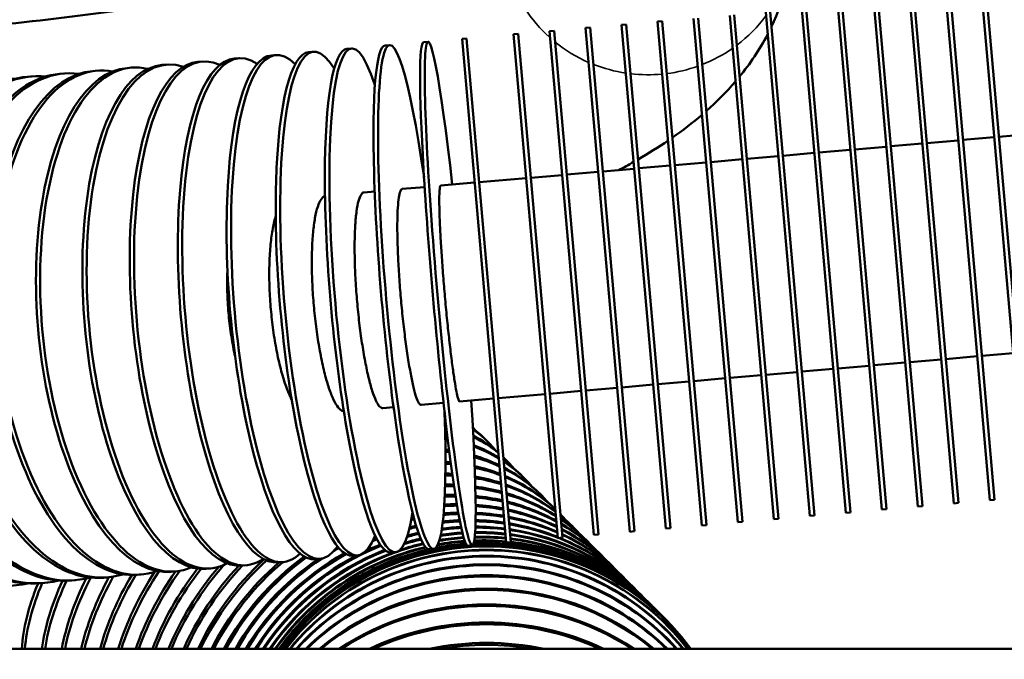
# Model space of a CAD drawing. Header units: inches. Extents: x 1 to 271, y 5 to 171.
# Tile 314 of 334: x 158.45 to 161.85, y 144.77 to 146.98. Entities that reach past the tile are written whole.
import ezdxf

# ---------------------------------------------------------------- set-up
doc = ezdxf.new("R2010")
doc.units = ezdxf.units.IN
doc.header["$LTSCALE"] = 8
doc.header["$MEASUREMENT"] = 0
for name, color, linetype, lineweight in [('Dimension (ANSI)', 7, 'Continuous', 25), ('Visible (ANSI)', 7, 'Continuous', 50), ('Visible Narrow (ANSI)', 7, 'Continuous', 35)]:
    doc.layers.add(name, color=color, linetype=linetype, lineweight=lineweight)
doc.styles.add('Dimension Text', font='tahoma.ttf')
doc.dimstyles.new('Dual Dimension', dxfattribs={"dimscale": 8, "dimtxt": 0.12, "dimasz": 0.098425, "dimexe": 0.125, "dimexo": 0.0625, "dimgap": 0.031496, "dimtad": 0, "dimtih": 1, "dimtoh": 1, "dimrnd": 1e-08, "dimzin": 4, "dimdsep": 46, "dimtxsty": 'Dimension Text', "dimcen": 0.09, "dimdle": 0.393701, "dimclrd": 256, "dimclre": 256, "dimclrt": 256, "dimadec": 0, "dimazin": 1, "dimtfac": 1, "dimtofl": 0, "dimtmove": 0, "dimatfit": 3, "dimfxl": 1, "dimtolj": 1, "dimtzin": 4, "dimlwd": -1, "dimlwe": -1, "dimarcsym": 0})

# ---------------------------------------------------------------- blocks, each defined once
blk = doc.blocks.new('*D10')
at = {"layer": 'Defpoints', "color": 0, "transparency": 16777216}
for p in [(179.2848, 157.7079), (123.1798, 140.6812), (179.2848, 140.6812)]:
    blk.add_point(p, dxfattribs=at)
at = {"layer": 'Dimension (ANSI)', "transparency": 16777216}
for p, q in [((123.1798, 141.1812), (123.1798, 158.7079)), ((179.2848, 141.1812), (179.2848, 158.7079)), ((123.9672, 157.7079), (146.443, 157.7079)), ((178.4974, 157.7079), (156.0215, 157.7079))]:
    blk.add_line(p, q, dxfattribs=at)
for points in [[(123.9672, 157.8392), (123.9672, 157.5767), (123.1798, 157.7079)], [(178.4974, 157.8392), (178.4974, 157.5767), (179.2848, 157.7079)]]:
    blk.add_solid(points, dxfattribs=at)
at = {"layer": 'Dimension (ANSI)', "transparency": 16777216, "insert": (151.2323, 157.7079), "char_height": 0.96, "attachment_point": 5, "style": 'Dimension Text'}
blk.add_mtext('\\A1;{\\H3.0x;(}\\S56.11^ 1425.1 mm;{\\H3.0x;)}', dxfattribs=at)

msp = doc.modelspace()

# ---------------------------------------------------------------- linework, layer by layer
at = {"layer": 'Visible (ANSI)'}
for p, q in [((161.7732, 147.0706), (161.9258, 145.3272)), ((161.9417, 145.3286), (161.7892, 147.072)), ((161.4436, 145.2851), (161.2911, 147.0284)), ((161.3997, 147.0379), (161.5522, 145.2946)), ((161.5681, 145.296), (161.4156, 147.0393)), ((161.5242, 147.0488), (161.6767, 145.3055)), ((161.6927, 145.3068), (161.5401, 147.0502)), ((161.6487, 147.0597), (161.8012, 145.3163)), ((161.8172, 145.3177), (161.6647, 147.0611)), ((160.9016, 146.9943), (161.0541, 145.251)), ((161.07, 145.2524), (160.9175, 146.9957)), ((161.0261, 147.0052), (161.1786, 145.2619)), ((161.1946, 145.2633), (161.042, 147.0066)), ((161.1506, 147.0161), (161.3031, 145.2728)), ((161.3191, 145.2742), (161.1666, 147.0175)), ((161.2751, 147.027), (161.4277, 145.2837)), ((160.5439, 146.963), (160.528, 146.9616)), ((160.528, 146.9616), (160.6805, 145.2183)), ((160.6965, 145.2197), (160.5439, 146.963)), ((160.6685, 146.9739), (160.6525, 146.9725)), ((160.6525, 146.9725), (160.805, 145.2292)), ((160.821, 145.2306), (160.6685, 146.9739)), ((160.777, 146.9834), (160.9296, 145.2401)), ((160.9455, 145.2415), (160.793, 146.9848)), ((160.1704, 146.9303), (160.1544, 146.929)), ((160.1544, 146.929), (160.3069, 145.1856)), ((160.3229, 145.187), (160.1704, 146.9303)), ((160.2949, 146.9412), (160.2789, 146.9398)), ((160.2789, 146.9398), (160.4315, 145.1965)), ((160.4474, 145.1979), (160.2949, 146.9412)), ((160.4194, 146.9521), (160.4035, 146.9507)), ((160.4035, 146.9507), (160.556, 145.2074)), ((160.5719, 145.2088), (160.4194, 146.9521)), ((159.8429, 146.9017), (159.8588, 146.9031)), ((159.9761, 146.9134), (159.992, 146.9147)), ((160.1286, 145.17), (159.9761, 146.9134)), ((160.1446, 145.1714), (159.992, 146.9147)), ((159.4467, 146.867), (159.4623, 146.8684)), ((159.5779, 146.8785), (159.5936, 146.8799)), ((159.71, 146.8901), (159.7259, 146.8915)), ((158.939, 146.8226), (158.9536, 146.8239)), ((159.0627, 146.8334), (159.0777, 146.8347)), ((159.1888, 146.8445), (159.204, 146.8458)), ((159.3169, 146.8557), (159.3323, 146.857)), ((158.585, 146.7916), (158.5985, 146.7928)), ((158.6998, 146.8017), (158.7137, 146.8029)), ((158.8179, 146.812), (158.8322, 146.8133)), ((158.4737, 146.7819), (158.4868, 146.7831)), ((161.5837, 146.5521), (161.6923, 146.5616)), ((161.7082, 146.563), (161.8168, 146.5725)), ((161.8328, 146.5739), (161.9413, 146.5834)), ((161.0856, 146.5085), (161.1942, 146.518)), ((161.2101, 146.5194), (161.3187, 146.5289)), ((161.3347, 146.5303), (161.4432, 146.5398)), ((161.4592, 146.5412), (161.5678, 146.5507)), ((160.712, 146.4758), (160.8206, 146.4853)), ((160.8366, 146.4867), (160.9451, 146.4962)), ((160.9611, 146.4976), (161.0697, 146.5071)), ((160.3385, 146.4431), (160.447, 146.4526)), ((160.463, 146.454), (160.5716, 146.4635)), ((160.5875, 146.4649), (160.6961, 146.4744)), ((160.0197, 146.4153), (159.9024, 146.405)), ((160.0356, 146.4166), (160.198, 146.4309)), ((160.2139, 146.4322), (160.3225, 146.4417)), ((159.6739, 146.385), (159.6372, 146.3818)), ((159.8466, 146.4001), (159.7695, 146.3934)), ((161.5246, 145.794), (161.6331, 145.8035)), ((161.6491, 145.8049), (161.7577, 145.8144)), ((161.7736, 145.8158), (161.8822, 145.8253)), ((161.151, 145.7614), (161.2596, 145.7709)), ((161.2755, 145.7723), (161.3841, 145.7818)), ((161.4, 145.7832), (161.5086, 145.7927)), ((160.7774, 145.7287), (160.886, 145.7382)), ((160.9019, 145.7396), (161.0105, 145.7491)), ((161.0265, 145.7505), (161.135, 145.76)), ((160.4038, 145.696), (160.5124, 145.7055)), ((160.5284, 145.7069), (160.6369, 145.7164)), ((160.6529, 145.7178), (160.7615, 145.7273)), ((159.9678, 145.6578), (160.085, 145.6681)), ((160.101, 145.6695), (160.2634, 145.6837)), ((160.2793, 145.6851), (160.3879, 145.6946)), ((159.7026, 145.6346), (159.7393, 145.6379)), ((159.8348, 145.6462), (159.912, 145.653)), ((160.0634, 145.5206), (160.0548, 145.5292)), ((160.1299, 145.4541), (160.1217, 145.4623)), ((160.1932, 145.3908), (160.1854, 145.3986)), ((160.2532, 145.3308), (160.2459, 145.3381)), ((161.5681, 145.296), (161.5522, 145.2946)), ((161.6927, 145.3068), (161.6767, 145.3055)), ((161.8172, 145.3177), (161.8012, 145.3163)), ((161.1946, 145.2633), (161.1786, 145.2619)), ((161.3191, 145.2742), (161.3031, 145.2728)), ((161.4436, 145.2851), (161.4277, 145.2837)), ((160.3628, 145.2212), (160.3564, 145.2276)), ((160.821, 145.2306), (160.805, 145.2292)), ((160.9455, 145.2415), (160.9296, 145.2401)), ((161.07, 145.2524), (161.0541, 145.251)), ((160.4474, 145.1979), (160.4315, 145.1965)), ((160.5719, 145.2088), (160.556, 145.2074)), ((160.6965, 145.2197), (160.6805, 145.2183)), ((159.9954, 145.1584), (160.0113, 145.1597)), ((160.1286, 145.17), (160.1446, 145.1714)), ((160.3229, 145.187), (160.3069, 145.1856)), ((160.4121, 145.1719), (160.4062, 145.1779)), ((159.5992, 145.1237), (159.6148, 145.1251)), ((159.7304, 145.1352), (159.7461, 145.1365)), ((159.8626, 145.1467), (159.8784, 145.1481)), ((160.4576, 145.1264), (160.4521, 145.1319)), ((159.2152, 145.0901), (159.2302, 145.0914)), ((159.3413, 145.1011), (159.3565, 145.1025)), ((159.4694, 145.1123), (159.4849, 145.1137)), ((160.499, 145.085), (160.4941, 145.0899)), ((158.8523, 145.0583), (158.8662, 145.0596)), ((158.9704, 145.0687), (158.9847, 145.0699)), ((159.0915, 145.0793), (159.1061, 145.0806)), ((158.5188, 145.0292), (158.5314, 145.0303)), ((158.6262, 145.0386), (158.6393, 145.0397)), ((158.7375, 145.0483), (158.751, 145.0495)), ((160.5364, 145.0476), (160.532, 145.052)), ((160.5697, 145.0143), (160.5657, 145.0183)), ((160.5986, 144.9854), (160.5952, 144.9888)), ((160.6233, 144.9607), (160.6204, 144.9636)), ((160.6435, 144.9405), (160.6412, 144.9428)), ((160.6593, 144.9247), (160.6576, 144.9264)), ((160.6706, 144.9134), (160.6695, 144.9145)), ((160.6774, 144.9066), (160.6769, 144.9072)), ((172.3631, 144.8023), (152.4166, 144.8023))]:
    msp.add_line(p, q, dxfattribs=at)
msp.add_arc((160.061, 144.2856), 0.875, 36.1971, 143.8029, dxfattribs=at)
for centre, major_axis, ratio, start_param, end_param in [((159.6699, 146.0082), (-0.0763, 0.8717), 0.151428, 5.726035, 9.981928), ((159.8022, 146.0198), (-0.0763, 0.8717), 0.101168, 5.198483, 10.50948), ((159.9351, 146.0314), (-0.0763, 0.8717), 0.050649, 5.1553, 10.552663), ((159.5386, 145.9967), (-0.0763, 0.8717), 0.201299, 5.897922, 9.810042), ((159.2803, 145.9741), (-0.0763, 0.8717), 0.299363, 6.045469, 9.662494), ((159.4086, 145.9854), (-0.0763, 0.8717), 0.250653, 5.988634, 9.719329), ((159.9192, 146.03), (-0.0763, 0.8717), 0.050649, 0, 3.141593), ((159.0299, 145.9522), (-0.0763, 0.8717), 0.394356, 6.113625, 9.594338), ((159.1539, 145.9631), (-0.0763, 0.8717), 0.347305, 6.084719, 9.623244), ((159.523, 145.9954), (-0.0763, 0.8717), 0.201299, 0, 3.141593), ((159.6541, 146.0068), (-0.0763, 0.8717), 0.151428, 0, 3.141593), ((159.7863, 146.0184), (-0.0763, 0.8717), 0.101168, 0, 3.141593), ((158.79, 145.9312), (-0.0763, 0.8717), 0.485302, 6.153726, 9.554237), ((158.9085, 145.9416), (-0.0763, 0.8717), 0.440394, 6.135918, 9.572045), ((159.139, 145.9618), (-0.0763, 0.8717), 0.347305, 0, 3.141593), ((159.2651, 145.9728), (-0.0763, 0.8717), 0.299363, 0, 3.141593), ((159.3932, 145.984), (-0.0763, 0.8717), 0.250653, 0, 3.141593), ((158.563, 145.9114), (-0.0763, 0.8717), 0.571268, 6.180637, 9.527327), ((158.6612, 145.92), (-0.0763, 0.8717), 0.528964, 0, 3.141593), ((158.6747, 145.9212), (-0.0763, 0.8717), 0.528964, 6.168351, 9.539612), ((158.776, 145.93), (-0.0763, 0.8717), 0.485302, 0, 3.141593), ((158.8941, 145.9403), (-0.0763, 0.8717), 0.440394, 0, 3.141593), ((159.0152, 145.9509), (-0.0763, 0.8717), 0.394356, 0, 3.141593), ((158.3514, 145.8929), (-0.0763, 0.8717), 0.651372, 6.200305, 9.507659), ((158.4426, 145.9008), (-0.0763, 0.8717), 0.612106, 0, 3.141593), ((158.4552, 145.9019), (-0.0763, 0.8717), 0.612106, 6.191154, 9.516809), ((158.55, 145.9102), (-0.0763, 0.8717), 0.571268, 0, 3.141593), ((159.4361, 144.9105), (0.6187, 0.6187), 0.651372, 0.286092, 0.286328), ((159.4447, 144.9019), (0.6187, 0.6187), 0.651372, 0.300141, 0.301201), ((159.5029, 144.8436), (0.6187, 0.6187), 0.688967, 0.37776, 0.383794), ((159.5111, 144.8354), (0.6187, 0.6187), 0.688967, 0.389657, 0.396565), ((159.3753, 144.9713), (0.6187, 0.6187), 0.612106, 6.205293, 6.23033), ((159.4361, 144.9105), (0.6187, 0.6187), 0.651372, 0, 0.095946), ((159.5667, 144.7799), (0.6187, 0.6187), 0.724793, 0.454026, 0.46591), ((159.4447, 144.9019), (0.6187, 0.6187), 0.651372, 6.212877, 6.397274), ((159.5029, 144.8436), (0.6187, 0.6187), 0.688967, 0.04603, 0.218212), ((159.5111, 144.8354), (0.6187, 0.6187), 0.688967, 0.063625, 0.232623), ((159.5745, 144.7721), (0.6187, 0.6187), 0.724793, 0.464375, 0.477197), ((159.5667, 144.7799), (0.6187, 0.6187), 0.724793, 0.165817, 0.314422), ((159.5745, 144.7721), (0.6187, 0.6187), 0.724793, 0.179529, 0.326593), ((159.6271, 144.7194), (0.6187, 0.6187), 0.758758, 0.519157, 0.537063), ((159.6345, 144.712), (0.6187, 0.6187), 0.758758, 0.528292, 0.547205), ((159.6271, 144.7194), (0.6187, 0.6187), 0.758758, 0.258646, 0.394279), ((159.6345, 144.712), (0.6187, 0.6187), 0.758758, 0.270057, 0.404877), ((159.5029, 144.8436), (0.6187, 0.6187), 0.688967, 0, 0.006519), ((159.5111, 144.8354), (0.6187, 0.6187), 0.688967, 6.219651, 6.308429), ((159.6842, 144.6624), (0.6187, 0.6187), 0.790776, 0.575625, 0.599795), ((159.6911, 144.6555), (0.6187, 0.6187), 0.790776, 0.583746, 0.608999), ((159.6842, 144.6624), (0.6187, 0.6187), 0.790776, 0.334715, 0.462518), ((159.6911, 144.6555), (0.6187, 0.6187), 0.790776, 0.344511, 0.471901), ((159.5667, 144.7799), (0.6187, 0.6187), 0.724793, 0, 0.134018), ((159.5745, 144.7721), (0.6187, 0.6187), 0.724793, 6.225769, 6.431435), ((159.6271, 144.7194), (0.6187, 0.6187), 0.758758, 0, 0.23089), ((159.7441, 144.6024), (0.6187, 0.6187), 0.820763, 0.632232, 0.664114), ((159.7377, 144.6089), (0.6187, 0.6187), 0.820763, 0.624993, 0.655716), ((159.7377, 144.6089), (0.6187, 0.6187), 0.820763, 0.398882, 0.521836), ((159.6345, 144.712), (0.6187, 0.6187), 0.758758, 6.231349, 6.525786), ((159.6842, 144.6624), (0.6187, 0.6187), 0.790776, 0.009605, 0.30948), ((159.6911, 144.6555), (0.6187, 0.6187), 0.790776, 0.023418, 0.319468), ((159.7934, 144.5532), (0.6187, 0.6187), 0.848644, 0.674752, 0.713585), ((159.7874, 144.5591), (0.6187, 0.6187), 0.848644, 0.668308, 0.705904), ((159.7441, 144.6024), (0.6187, 0.6187), 0.820763, 0.407427, 0.530219), ((159.7874, 144.5591), (0.6187, 0.6187), 0.848644, 0.453889, 0.573922), ((159.7377, 144.6089), (0.6187, 0.6187), 0.820763, 0.106583, 0.37537), ((159.7441, 144.6024), (0.6187, 0.6187), 0.820763, 0.117591, 0.384046), ((159.8389, 144.5077), (0.6187, 0.6187), 0.874347, 0.712007, 0.758132), ((159.8334, 144.5132), (0.6187, 0.6187), 0.874347, 0.706298, 0.75111), ((159.7934, 144.5532), (0.6187, 0.6187), 0.848644, 0.461399, 0.581443), ((159.8334, 144.5132), (0.6187, 0.6187), 0.874347, 0.501437, 0.619898), ((159.8389, 144.5077), (0.6187, 0.6187), 0.874347, 0.508051, 0.626648), ((159.7874, 144.5591), (0.6187, 0.6187), 0.848644, 0.183165, 0.431618), ((159.7934, 144.5532), (0.6187, 0.6187), 0.848644, 0.192323, 0.439222), ((159.8803, 144.4662), (0.6187, 0.6187), 0.897805, 0.7445, 0.798273), ((159.8753, 144.4712), (0.6187, 0.6187), 0.897805, 0.739484, 0.791867), ((159.8753, 144.4712), (0.6187, 0.6187), 0.897805, 0.542655, 0.66054), ((159.8803, 144.4662), (0.6187, 0.6187), 0.897805, 0.548466, 0.666581), ((159.8334, 144.5132), (0.6187, 0.6187), 0.874347, 0.245946, 0.480093), ((159.8389, 144.5077), (0.6187, 0.6187), 0.874347, 0.253717, 0.486774), ((159.9177, 144.4289), (0.6187, 0.6187), 0.918958, 0.772595, 0.834383), ((159.9133, 144.4333), (0.6187, 0.6187), 0.918958, 0.768242, 0.828567), ((159.9133, 144.4333), (0.6187, 0.6187), 0.918958, 0.578323, 0.696398), ((159.9177, 144.4289), (0.6187, 0.6187), 0.918958, 0.583393, 0.701773), ((159.8753, 144.4712), (0.6187, 0.6187), 0.897805, 0.298379, 0.522017), ((159.8803, 144.4662), (0.6187, 0.6187), 0.897805, 0.305026, 0.527878), ((159.9133, 144.4333), (0.6187, 0.6187), 0.918958, 0.342517, 0.558231), ((159.6911, 144.6555), (0.6187, 0.6187), 0.790776, 6.236484, 6.270926), ((159.7377, 144.6089), (0.6187, 0.6187), 0.820763, 0, 0.075858), ((159.7441, 144.6024), (0.6187, 0.6187), 0.820763, 6.24125, 6.370458), ((159.947, 144.3996), (0.6187, 0.6187), 0.937752, 0.970984, 0.998145), ((159.9177, 144.4289), (0.6187, 0.6187), 0.918958, 0.955208, 0.968245), ((159.9133, 144.4333), (0.6187, 0.6187), 0.918958, 0.951533, 0.96164), ((159.9765, 144.37), (0.6187, 0.6187), 0.954139, 0.813515, 0.890874), ((159.9509, 144.3956), (0.6187, 0.6187), 0.937752, 0.796561, 0.866742), ((159.947, 144.3996), (0.6187, 0.6187), 0.937752, 0.792851, 0.861495), ((159.9765, 144.37), (0.6187, 0.6187), 0.954139, 0.635067, 0.75525), ((159.947, 144.3996), (0.6187, 0.6187), 0.937752, 0.608993, 0.727872), ((159.9509, 144.3956), (0.6187, 0.6187), 0.937752, 0.613367, 0.732608), ((159.9177, 144.4289), (0.6187, 0.6187), 0.918958, 0.348203, 0.563338), ((159.947, 144.3996), (0.6187, 0.6187), 0.937752, 0.37968, 0.589326), ((159.9509, 144.3956), (0.6187, 0.6187), 0.937752, 0.384511, 0.593727), ((159.7874, 144.5591), (0.6187, 0.6187), 0.848644, 0, 0.155744), ((159.7934, 144.5532), (0.6187, 0.6187), 0.848644, 6.245706, 6.448337), ((159.8334, 144.5132), (0.6187, 0.6187), 0.874347, 0, 0.220685), ((159.8389, 144.5077), (0.6187, 0.6187), 0.874347, 6.249903, 6.511809), ((159.9799, 144.3667), (0.6187, 0.6187), 0.954139, 0.98909, 1.038207), ((159.9765, 144.37), (0.6187, 0.6187), 0.954139, 0.986707, 1.032307), ((159.9509, 144.3956), (0.6187, 0.6187), 0.937752, 0.974014, 1.004346), ((160.0045, 144.342), (0.6187, 0.6187), 0.968077, 0.832849, 0.921033), ((160.0017, 144.3449), (0.6187, 0.6187), 0.968077, 0.830385, 0.916884), ((159.9799, 144.3667), (0.6187, 0.6187), 0.954139, 0.816597, 0.895564), ((160.0225, 144.3241), (0.6187, 0.6187), 0.97953, 0.674515, 0.79851), ((160.0045, 144.342), (0.6187, 0.6187), 0.968077, 0.659902, 0.782257), ((160.0017, 144.3449), (0.6187, 0.6187), 0.968077, 0.656836, 0.778744), ((159.9799, 144.3667), (0.6187, 0.6187), 0.954139, 0.638776, 0.759368), ((159.9765, 144.37), (0.6187, 0.6187), 0.954139, 0, 0.61573), ((159.9799, 144.3667), (0.6187, 0.6187), 0.954139, 6.264852, 6.902645), ((160.0017, 144.3449), (0.6187, 0.6187), 0.968077, 0, 0.637755), ((160.0045, 144.342), (0.6187, 0.6187), 0.968077, 6.268273, 6.924021), ((159.8753, 144.4712), (0.6187, 0.6187), 0.897805, 0, 0.274632), ((159.8803, 144.4662), (0.6187, 0.6187), 0.897805, 6.253883, 6.564582), ((159.9133, 144.4333), (0.6187, 0.6187), 0.918958, 0, 0.319877), ((159.9177, 144.4289), (0.6187, 0.6187), 0.918958, 6.257682, 6.608834), ((159.9799, 144.3667), (0.6187, 0.6187), 0.954139, 1.147699, 1.798176), ((160.0581, 144.2884), (0.6187, 0.6187), 0.998717, 0.861642, 1.727346), ((160.0587, 144.2879), (0.6187, 0.6187), 0.998717, 0.861692, 1.726536), ((160.061, 144.2832), (0.875, 0), 0.998717, 0.636107, 2.505485), ((160.061, 144.2824), (-0.875, 0), 0.998717, 3.778853, 5.645925), ((159.9133, 144.4333), (0.6187, 0.6187), 0.918958, 1.279865, 1.284224), ((159.9765, 144.37), (0.6187, 0.6187), 0.954139, 1.146713, 1.206851), ((159.9509, 144.3956), (0.6187, 0.6187), 0.937752, 1.140116, 1.159491), ((159.947, 144.3996), (0.6187, 0.6187), 0.937752, 1.138194, 1.150538), ((160.0248, 144.3218), (0.6187, 0.6187), 0.97953, 1.007947, 1.115749), ((160.0225, 144.3241), (0.6187, 0.6187), 0.97953, 1.006919, 1.101871), ((160.0045, 144.342), (0.6187, 0.6187), 0.968077, 1.000438, 1.071079), ((160.0017, 144.3449), (0.6187, 0.6187), 0.968077, 0.998714, 1.065146), ((160.0519, 144.2947), (0.6187, 0.6187), 0.994869, 0.859833, 0.982067), ((160.0508, 144.2958), (0.6187, 0.6187), 0.994869, 0.859181, 0.978306), ((160.0406, 144.306), (0.6187, 0.6187), 0.988468, 0.854405, 0.962916), ((160.0389, 144.3077), (0.6187, 0.6187), 0.988468, 0.853154, 0.959708), ((160.0248, 144.3218), (0.6187, 0.6187), 0.97953, 0.845427, 0.943352), ((160.0225, 144.3241), (0.6187, 0.6187), 0.97953, 0.843572, 0.939717), ((160.0587, 144.2879), (0.6187, 0.6187), 0.998717, 6.281351, 7.120968), ((160.0581, 144.2884), (0.6187, 0.6187), 0.998717, 0, 0.83659), ((160.0519, 144.2947), (0.6187, 0.6187), 0.994869, 6.278136, 7.112219), ((160.0508, 144.2958), (0.6187, 0.6187), 0.994869, 0, 0.827299), ((160.0406, 144.306), (0.6187, 0.6187), 0.988468, 0.690079, 0.816984), ((160.0389, 144.3077), (0.6187, 0.6187), 0.988468, 0.688258, 0.814662), ((160.0248, 144.3218), (0.6187, 0.6187), 0.97953, 0.676953, 0.801425), ((160.0406, 144.306), (0.6187, 0.6187), 0.988468, 6.274897, 6.957836), ((160.0225, 144.3241), (0.6187, 0.6187), 0.97953, 0, 0.655628), ((160.0248, 144.3218), (0.6187, 0.6187), 0.97953, 6.271615, 6.941261), ((160.0389, 144.3077), (0.6187, 0.6187), 0.988468, 0, 0.669513), ((159.9509, 144.3956), (0.6187, 0.6187), 0.937752, 6.261329, 6.664471), ((159.947, 144.3996), (0.6187, 0.6187), 0.937752, 0, 0.370035), ((159.8753, 144.4712), (0.6187, 0.6187), 0.897805, 1.4034, 1.892838), ((159.947, 144.3996), (0.6187, 0.6187), 0.937752, 1.279194, 1.82928), ((159.9509, 144.3956), (0.6187, 0.6187), 0.937752, 1.277597, 1.824009), ((159.9765, 144.37), (0.6187, 0.6187), 0.954139, 1.251837, 1.802772), ((160.0017, 144.3449), (0.6187, 0.6187), 0.968077, 1.149307, 1.779911), ((160.0045, 144.342), (0.6187, 0.6187), 0.968077, 1.14883, 1.776019), ((160.0225, 144.3241), (0.6187, 0.6187), 0.97953, 1.131265, 1.760818), ((160.0248, 144.3218), (0.6187, 0.6187), 0.97953, 1.118459, 1.75766), ((160.0389, 144.3077), (0.6187, 0.6187), 0.988468, 1.010932, 1.745618), ((160.0406, 144.306), (0.6187, 0.6187), 0.988468, 1.011111, 1.743223), ((160.0508, 144.2958), (0.6187, 0.6187), 0.994869, 1.007016, 1.734429), ((160.0519, 144.2947), (0.6187, 0.6187), 0.994869, 0.997224, 1.732818), ((160.061, 144.2744), (0.875, 0), 0.994869, 0.651634, 2.489959), ((160.061, 144.2728), (-0.875, 0), 0.994869, 3.795567, 5.629211), ((160.061, 144.2592), (0.875, 0), 0.988468, 0.678962, 2.462631), ((160.061, 144.2568), (-0.875, 0), 0.988468, 3.82416, 5.600618), ((159.9177, 144.4289), (0.6187, 0.6187), 0.918958, 1.28049, 1.304681), ((159.6911, 144.6555), (0.6187, 0.6187), 0.790776, 1.651174, 2.052579), ((159.7377, 144.6089), (0.6187, 0.6187), 0.820763, 1.6137, 2.013994), ((159.7441, 144.6024), (0.6187, 0.6187), 0.820763, 1.602748, 2.005664), ((159.7874, 144.5591), (0.6187, 0.6187), 0.848644, 1.524761, 1.970131), ((159.7934, 144.5532), (0.6187, 0.6187), 0.848644, 1.521209, 1.962391), ((159.8334, 144.5132), (0.6187, 0.6187), 0.874347, 1.491901, 1.929769), ((159.8389, 144.5077), (0.6187, 0.6187), 0.874347, 1.480257, 1.922623), ((159.8803, 144.4662), (0.6187, 0.6187), 0.897805, 1.400676, 1.886296), ((159.9133, 144.4333), (0.6187, 0.6187), 0.918958, 1.371515, 1.859328), ((159.9177, 144.4289), (0.6187, 0.6187), 0.918958, 1.359069, 1.85341), ((160.061, 144.2376), (0.875, 0), 0.97953, 0.719298, 2.422294), ((160.061, 144.2344), (-0.875, 0), 0.97953, 3.865897, 5.558881), ((159.4361, 144.9105), (0.6187, 0.6187), 0.651372, 1.947587, 2.295105), ((159.4447, 144.9019), (0.6187, 0.6187), 0.651372, 1.935111, 2.283363), ((159.5029, 144.8436), (0.6187, 0.6187), 0.688967, 1.868872, 2.229061), ((159.5111, 144.8354), (0.6187, 0.6187), 0.688967, 1.856221, 2.218133), ((159.5667, 144.7799), (0.6187, 0.6187), 0.724793, 1.80859, 2.168588), ((159.5745, 144.7721), (0.6187, 0.6187), 0.724793, 1.794733, 2.158382), ((159.6271, 144.7194), (0.6187, 0.6187), 0.758758, 1.737201, 2.112916), ((159.6345, 144.712), (0.6187, 0.6187), 0.758758, 1.727981, 2.103368), ((159.6842, 144.6624), (0.6187, 0.6187), 0.790776, 1.672843, 2.061508), ((160.061, 144.2098), (0.875, 0), 0.968077, 0.774727, 2.366866), ((160.061, 144.1757), (0.875, 0), 0.954139, 0.848882, 2.29271), ((160.061, 144.1709), (-0.875, 0), 0.954139, 3.9992, 5.425578), ((159.1412, 145.2053), (0.6187, 0.6187), 0.485302, 2.282687, 2.648738), ((159.1511, 145.1955), (0.6187, 0.6187), 0.485302, 2.266124, 2.631098), ((159.2187, 145.1279), (0.6187, 0.6187), 0.528964, 2.186726, 2.541083), ((159.2283, 145.1183), (0.6187, 0.6187), 0.528964, 2.172914, 2.52565), ((159.2938, 145.0528), (0.6187, 0.6187), 0.571268, 2.100174, 2.448956), ((159.3031, 145.0435), (0.6187, 0.6187), 0.571268, 2.082719, 2.435072), ((159.3663, 144.9802), (0.6187, 0.6187), 0.612106, 2.023954, 2.367844), ((159.3753, 144.9713), (0.6187, 0.6187), 0.612106, 2.008756, 2.355143), ((160.061, 144.2058), (-0.875, 0), 0.968077, 3.922966, 5.501812), ((160.061, 144.1355), (0.875, 0), 0.937752, 0.948687, 2.192905), ((160.061, 144.13), (-0.875, 0), 0.937752, 4.101997, 5.322781), ((160.061, 144.0893), (0.875, 0), 0.918958, 1.090307, 2.051286), ((160.061, 144.083), (-0.875, 0), 0.918958, 4.249164, 5.175614), ((160.061, 144.0371), (0.875, 0), 0.897805, 1.34245, 1.799143), ((160.061, 144.0301), (-0.875, 0), 0.897805, 4.527799, 4.896979)]:
    msp.add_ellipse(centre, major_axis=major_axis, ratio=ratio, start_param=start_param, end_param=end_param, dxfattribs=at)
for points, knots in [([(160.1192, 147.383), (160.1063, 147.3745), (160.0905, 147.3648), (160.0049, 147.317), (159.9026, 147.2719), (159.6153, 147.1752), (159.4168, 147.1236), (158.939, 147.0298), (158.6534, 146.9889), (158.2183, 146.9464), (158.0852, 146.9357), (157.9497, 146.9271)], [3.5011923, 3.5011923, 3.5011923, 3.5011923, 3.5610315, 3.5610315, 3.7784954, 3.7784954, 4.044791, 4.044791, 4.3388451, 4.3388451, 4.4635122, 4.4635122, 4.4635122, 4.4635122]), ([(159.6372, 146.3818), (159.6337, 146.3815), (159.6301, 146.3789), (159.6235, 146.3684), (159.6205, 146.3606), (159.6156, 146.3424), (159.6132, 146.3303), (159.6093, 146.3018), (159.6078, 146.2854), (159.6057, 146.2524), (159.605, 146.2327), (159.6044, 146.1906), (159.6046, 146.168), (159.6056, 146.1252), (159.6066, 146.101), (159.6094, 146.0515), (159.6113, 146.0263), (159.6133, 146.0033)], [4.231892, 4.231892, 4.231892, 4.231892, 4.408223, 4.408223, 4.584554, 4.584554, 4.760883, 4.760883, 4.937213, 4.937213, 5.11354, 5.11354, 5.289868, 5.289868, 5.466194, 5.466194, 5.64252, 5.64252, 5.64252, 5.64252]), ([(159.7695, 146.3934), (159.7671, 146.3932), (159.7648, 146.3907), (159.7607, 146.3804), (159.7589, 146.3727), (159.7561, 146.3547), (159.7549, 146.3427), (159.7531, 146.3144), (159.7525, 146.2981), (159.7521, 146.2652), (159.7522, 146.2456), (159.753, 146.2036), (159.7538, 146.1811), (159.7557, 146.1383), (159.7571, 146.1141), (159.7604, 146.0647), (159.7623, 146.0395), (159.7644, 146.0165)], [4.231892, 4.231892, 4.231892, 4.231892, 4.408223, 4.408223, 4.584554, 4.584554, 4.760883, 4.760883, 4.937213, 4.937213, 5.11354, 5.11354, 5.289868, 5.289868, 5.466194, 5.466194, 5.64252, 5.64252, 5.64252, 5.64252]), ([(159.9024, 146.405), (159.9012, 146.4049), (159.9002, 146.4025), (159.8985, 146.3925), (159.898, 146.3848), (159.8973, 146.367), (159.8972, 146.3552), (159.8976, 146.3271), (159.898, 146.3108), (159.8992, 146.278), (159.9001, 146.2585), (159.9023, 146.2166), (159.9037, 146.1942), (159.9065, 146.1515), (159.9082, 146.1274), (159.9121, 146.078), (159.9141, 146.0528), (159.9162, 146.0298)], [4.231892, 4.231892, 4.231892, 4.231892, 4.408223, 4.408223, 4.584554, 4.584554, 4.760883, 4.760883, 4.937213, 4.937213, 5.11354, 5.11354, 5.289868, 5.289868, 5.466194, 5.466194, 5.64252, 5.64252, 5.64252, 5.64252]), ([(159.5022, 146.3695), (159.4987, 146.3683), (159.4952, 146.3658), (159.4873, 146.3565), (159.4831, 146.3485), (159.4761, 146.3302), (159.4726, 146.318), (159.4666, 146.2894), (159.4642, 146.2728), (159.4604, 146.2396), (159.4589, 146.22), (159.4569, 146.1777), (159.4565, 146.1551), (159.4567, 146.1122), (159.4573, 146.0879), (159.4596, 146.0384), (159.4614, 146.0132), (159.4634, 145.9902)], [4.278467, 4.278467, 4.278467, 4.278467, 4.408223, 4.408223, 4.584554, 4.584554, 4.760883, 4.760883, 4.937213, 4.937213, 5.11354, 5.11354, 5.289868, 5.289868, 5.466194, 5.466194, 5.64252, 5.64252, 5.64252, 5.64252]), ([(159.3318, 146.2994), (159.331, 146.2968), (159.3302, 146.2942), (159.3254, 146.277), (159.3219, 146.2604), (159.3166, 146.2271), (159.3143, 146.2073), (159.3109, 146.1649), (159.3099, 146.1422), (159.3092, 146.0993), (159.3095, 146.075), (159.3113, 146.0254), (159.3129, 146.0002), (159.315, 145.9772)], [4.7272094, 4.7272094, 4.7272094, 4.7272094, 4.7608833, 4.7608833, 4.9372126, 4.9372126, 5.1135401, 5.1135401, 5.2898676, 5.2898676, 5.4661938, 5.4661938, 5.6425201, 5.6425201, 5.6425201, 5.6425201]), ([(159.1648, 146.1161), (159.1647, 146.1134), (159.1645, 146.1107), (159.1637, 146.0865), (159.1635, 146.0622), (159.1649, 146.0126), (159.1664, 145.9874), (159.1684, 145.9643)], [5.26801, 5.26801, 5.26801, 5.26801, 5.2898676, 5.2898676, 5.4661938, 5.4661938, 5.6425201, 5.6425201, 5.6425201, 5.6425201]), ([(159.7644, 146.0165), (159.7664, 145.9934), (159.7688, 145.9683), (159.7741, 145.9191), (159.777, 145.895), (159.7825, 145.8526), (159.7857, 145.8303), (159.7921, 145.7887), (159.7955, 145.7695), (159.8016, 145.7371), (159.805, 145.7211), (159.8117, 145.6936), (159.815, 145.682), (159.8208, 145.6648), (159.8239, 145.6574), (159.8298, 145.6481), (159.8325, 145.646), (159.8348, 145.6462)], [0, 0, 0, 0, 0.176327, 0.176327, 0.352654, 0.352654, 0.528982, 0.528982, 0.70531, 0.70531, 0.881639, 0.881639, 1.057968, 1.057968, 1.234298, 1.234298, 1.410628, 1.410628, 1.410628, 1.410628]), ([(159.9162, 146.0298), (159.9182, 146.0067), (159.9205, 145.9815), (159.9253, 145.9323), (159.9278, 145.9082), (159.9324, 145.8657), (159.935, 145.8433), (159.94, 145.8017), (159.9426, 145.7823), (159.9471, 145.7499), (159.9495, 145.7338), (159.954, 145.706), (159.9562, 145.6944), (159.9599, 145.6769), (159.9618, 145.6695), (159.9651, 145.6599), (159.9666, 145.6577), (159.9678, 145.6578)], [0, 0, 0, 0, 0.176326, 0.176326, 0.352652, 0.352652, 0.52898, 0.52898, 0.705308, 0.705308, 0.881637, 0.881637, 1.057966, 1.057966, 1.234297, 1.234297, 1.410628, 1.410628, 1.410628, 1.410628]), ([(159.315, 145.9772), (159.317, 145.9541), (159.3198, 145.929), (159.3265, 145.8799), (159.3305, 145.8559), (159.3387, 145.8137), (159.3436, 145.7916), (159.3542, 145.7504), (159.36, 145.7314), (159.371, 145.6995), (159.3773, 145.6837), (159.385, 145.6676), (159.3862, 145.6651), (159.3875, 145.6627)], [0, 0, 0, 0, 0.1763262, 0.1763262, 0.3526525, 0.3526525, 0.52898, 0.52898, 0.7053075, 0.7053075, 0.8816368, 0.8816368, 0.9153107, 0.9153107, 0.9153107, 0.9153107]), ([(159.4634, 145.9902), (159.4654, 145.9671), (159.4681, 145.942), (159.4743, 145.8928), (159.478, 145.8688), (159.4853, 145.8266), (159.4896, 145.8044), (159.4989, 145.7631), (159.5038, 145.7439), (159.5132, 145.7119), (159.5185, 145.6961), (159.5294, 145.6689), (159.5349, 145.6575), (159.5451, 145.6406), (159.5506, 145.6335), (159.5599, 145.6258), (159.5638, 145.6239), (159.5675, 145.6233)], [0, 0, 0, 0, 0.176326, 0.176326, 0.352652, 0.352652, 0.52898, 0.52898, 0.705308, 0.705308, 0.881637, 0.881637, 1.057966, 1.057966, 1.234297, 1.234297, 1.364054, 1.364054, 1.364054, 1.364054]), ([(159.6133, 146.0033), (159.6153, 145.9802), (159.6179, 145.9551), (159.6237, 145.9059), (159.6269, 145.8819), (159.6333, 145.8395), (159.6371, 145.8173), (159.6449, 145.7758), (159.6491, 145.7566), (159.6569, 145.7245), (159.6612, 145.7085), (159.67, 145.6812), (159.6744, 145.6697), (159.6824, 145.6526), (159.6867, 145.6454), (159.6951, 145.6363), (159.6991, 145.6343), (159.7026, 145.6346)], [0, 0, 0, 0, 0.176327, 0.176327, 0.352654, 0.352654, 0.528982, 0.528982, 0.70531, 0.70531, 0.881639, 0.881639, 1.057968, 1.057968, 1.234298, 1.234298, 1.410628, 1.410628, 1.410628, 1.410628]), ([(159.1684, 145.9643), (159.1705, 145.9413), (159.1733, 145.9162), (159.1806, 145.8671), (159.185, 145.8432), (159.19, 145.8195), (159.1906, 145.8169), (159.1912, 145.8143)], [0, 0, 0, 0, 0.1763262, 0.1763262, 0.3526525, 0.3526525, 0.37451, 0.37451, 0.37451, 0.37451])]:
    msp.add_open_spline(points, degree=3, knots=knots, dxfattribs=at)
for points in [[(161.1192, 147.273), (161.1192, 147.1598), (161.0907, 147.0486), (161.0465, 146.9557)], [(161.0328, 146.9283), (161.0045, 146.8742), (160.9715, 146.826), (160.9361, 146.7828)], [(160.9216, 146.7654), (160.8897, 146.7282), (160.856, 146.6946), (160.8211, 146.6636)], [(160.8062, 146.6506), (160.7731, 146.6222), (160.7389, 146.596), (160.7037, 146.5713)], [(160.6885, 146.5608), (160.6549, 146.5379), (160.6204, 146.5163), (160.5848, 146.4958)], [(160.5695, 146.487), (160.5526, 146.4774), (160.5354, 146.468), (160.518, 146.4589)]]:
    msp.add_open_spline(points, degree=3, dxfattribs=at)
at = {"layer": 'Visible Narrow (ANSI)'}
for start_param, end_param in [(0, 0.827876), (2.23302, 2.525041), (0.874029, 1.147648), (1.955865, 2.195268), (1.183917, 1.416985), (1.449799, 1.669295), (1.701318, 1.922521)]:
    msp.add_ellipse((160.6192, 147.273), major_axis=(-0.5, 0), ratio=0.968492, start_param=start_param, end_param=end_param, dxfattribs=at)

# ---------------------------------------------------------------- dimensions: what is measured, and where the dimension line sits
at = {"layer": 'Dimension (ANSI)'}
dim = msp.add_linear_dim(base=(179.28481, 157.70793), p1=(123.17977, 140.68124), p2=(179.28481, 140.68124), angle=180, text='{\\H3.0x;(}\\S<>^ 1425.1 mm;{\\H3.0x;)}', dimstyle='Dual Dimension', override={"dimgap": 0.031496, "dimtih": 0, "dimtoh": 0, "dimdec": 2, "dimpost": '\\X', "dimtol": 0, "dimlim": 0, "dimtp": 0, "dimtm": 0, "dimtdec": 2, "dimatfit": 1}, dxfattribs=at)
dim.commit()
dim.dimension.update_dxf_attribs({"geometry": '*D10', "text_midpoint": (151.23229, 157.70793), "dimtype": 160})

doc.saveas('drawing.dxf')
